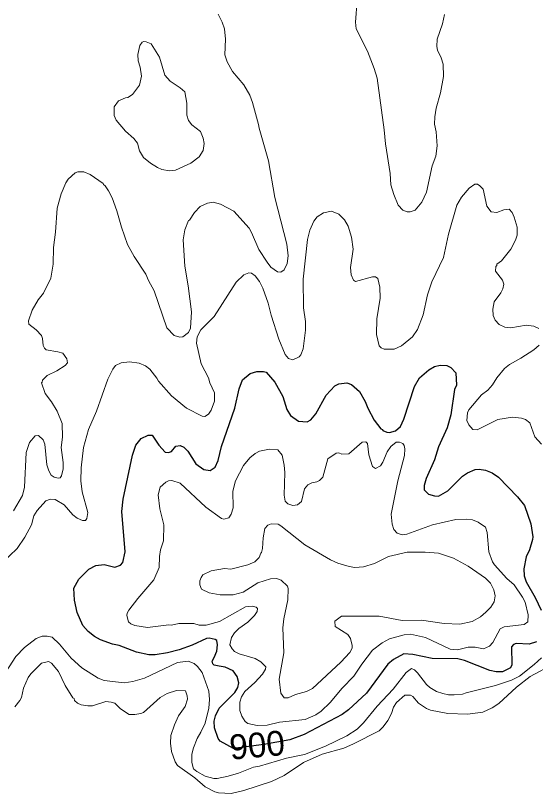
# Model space of a CAD drawing. Extents: x 598.3 to 623.2, y 6902.2 to 6930.1.
# Drawn here: x 620.152 to 621.826, y 6918.163 to 6920.67 of the extents above; entities that cross this region are included whole.
import ezdxf
from ezdxf.enums import TextEntityAlignment as Align

# ---------------------------------------------------------------- set-up
doc = ezdxf.new("R2010")
doc.units = 0
doc.header["$LTSCALE"] = 0.032
doc.layers.add('1', color=7, linetype='Continuous', lineweight=25)
doc.layers.add('2', color=7, linetype='Continuous', lineweight=13)
doc.layers.add('61', color=7, linetype='Continuous')

msp = doc.modelspace()

# ---------------------------------------------------------------- linework, layer by layer
at = {"layer": '1'}
for points in [[(620.5562, 6919.3072), (620.5791, 6919.3176), (620.5918, 6919.3175), (620.6135, 6919.2855), (620.6333, 6919.2634), (620.6442, 6919.2618), (620.6533, 6919.2654), (620.6679, 6919.2821), (620.6812, 6919.2843), (620.6939, 6919.2795), (620.7069, 6919.2666), (620.7323, 6919.226), (620.7576, 6919.2069), (620.7784, 6919.2038), (620.7944, 6919.2145), (620.8041, 6919.2361), (620.8153, 6919.2812), (620.858, 6919.4052), (620.8718, 6919.4667), (620.8829, 6919.4964), (620.9071, 6919.5164), (620.9288, 6919.5232), (620.9497, 6919.5232), (620.9589, 6919.521), (620.9866, 6919.4885), (621.0123, 6919.4424), (621.0254, 6919.4003), (621.0367, 6919.3807), (621.063, 6919.3625), (621.0903, 6919.3606), (621.1025, 6919.3677), (621.1184, 6919.3861), (621.1525, 6919.4472), (621.1802, 6919.4768), (621.1924, 6919.4834), (621.2184, 6919.4868), (621.2333, 6919.4809), (621.2591, 6919.459), (621.2781, 6919.426), (621.2863, 6919.4045), (621.3067, 6919.3662), (621.3284, 6919.338), (621.3333, 6919.3361), (621.3346, 6919.3325), (621.3469, 6919.327), (621.3564, 6919.3266), (621.3755, 6919.3323), (621.391, 6919.3462), (621.4017, 6919.3694), (621.4365, 6919.4742), (621.4525, 6919.503), (621.4824, 6919.5281), (621.5008, 6919.5392), (621.5193, 6919.5434), (621.5409, 6919.5425), (621.5534, 6919.5359), (621.5696, 6919.5191), (621.5714, 6919.479), (621.5649, 6919.4655), (621.5537, 6919.3835), (621.5417, 6919.3418), (621.5142, 6919.2803), (621.5004, 6919.2383), (621.4742, 6919.1785), (621.4671, 6919.1552), (621.4671, 6919.1414), (621.4814, 6919.128), (621.5009, 6919.1222), (621.5142, 6919.1211), (621.5436, 6919.1384), (621.5906, 6919.1855), (621.6068, 6919.1969), (621.6322, 6919.2075), (621.6446, 6919.2083), (621.6656, 6919.205), (621.6864, 6919.1962), (621.7072, 6919.1826), (621.7679, 6919.1196), (621.7904, 6919.0912), (621.8111, 6919.0316), (621.8175, 6918.9901), (621.8169, 6918.9814), (621.8064, 6918.9485), (621.7962, 6918.9259), (621.7884, 6918.8869), (621.7892, 6918.8651), (621.7957, 6918.8449), (621.825, 6918.7953), (621.8449, 6918.7537)], [(621.7204, 6918.5551), (621.699, 6918.5551), (621.6796, 6918.5592), (621.5976, 6918.5922), (621.5763, 6918.5971), (621.4937, 6918.598), (621.4306, 6918.6109), (621.402, 6918.6132), (621.3693, 6918.5949), (621.3507, 6918.5804), (621.2822, 6918.4861), (621.2239, 6918.4325), (621.2037, 6918.4182), (621.0809, 6918.3535), (621.0349, 6918.3366), (620.9512, 6918.3216), (620.8538, 6918.3084), (620.8106, 6918.3317), (620.8039, 6918.3408), (620.7918, 6918.3749), (620.7908, 6918.3964), (620.7953, 6918.4137), (620.8069, 6918.4378), (620.858, 6918.4885), (620.8672, 6918.5052), (620.8703, 6918.5197), (620.8655, 6918.5397), (620.8526, 6918.5582), (620.8263, 6918.5698), (620.8076, 6918.5737), (620.791, 6918.577), (620.7872, 6918.5813), (620.7853, 6918.5891), (620.791, 6918.6009), (620.7994, 6918.6221), (620.8025, 6918.6426), (620.7999, 6918.6562), (620.7945, 6918.6598), (620.7749, 6918.6635), (620.7665, 6918.6628), (620.7205, 6918.6415), (620.678, 6918.6264), (620.6413, 6918.6164), (620.6007, 6918.6102), (620.5803, 6918.6102), (620.5414, 6918.6183), (620.4849, 6918.6397), (620.4637, 6918.6442), (620.4252, 6918.6588), (620.4063, 6918.6694), (620.3853, 6918.6857), (620.3684, 6918.7042), (620.3499, 6918.7469), (620.341, 6918.7858), (620.3394, 6918.8246), (620.3552, 6918.8535), (620.3875, 6918.8863), (620.4106, 6918.8975), (620.4365, 6918.9015), (620.4708, 6918.892), (620.4899, 6918.8985), (620.4973, 6918.9075), (620.5046, 6918.9424), (620.494, 6919.0716), (620.498, 6919.1112), (620.528, 6919.2532), (620.5386, 6919.2861), (620.5562, 6919.3072)], [(621.8297, 6918.6517), (621.8062, 6918.6442), (621.7641, 6918.6465), (621.7552, 6918.6434), (621.7487, 6918.636), (621.7503, 6918.5777), (621.7458, 6918.5677), (621.7204, 6918.5551)]]:
    msp.add_lwpolyline(points, dxfattribs=at)
at = {"layer": '2'}
for points in [[(621.2516, 6920.7208), (621.2469, 6920.6486), (621.2484, 6920.6269), (621.2847, 6920.5556), (621.3064, 6920.4997), (621.3157, 6920.4677), (621.3391, 6920.3014), (621.3431, 6920.2561), (621.3577, 6920.1606), (621.3603, 6920.1249), (621.3695, 6920.0933), (621.384, 6920.0594), (621.3993, 6920.0431), (621.4131, 6920.0371), (621.422, 6920.0373), (621.4388, 6920.0432), (621.4598, 6920.0686), (621.4753, 6920.101), (621.4931, 6920.1856), (621.5051, 6920.2173), (621.509, 6920.2504), (621.5058, 6920.295), (621.5014, 6920.32), (621.5017, 6920.344), (621.5058, 6920.372), (621.5203, 6920.4204), (621.5302, 6920.4731), (621.5292, 6920.5138), (621.5228, 6920.534), (621.511, 6920.558), (621.5083, 6920.5697), (621.5098, 6920.5941), (621.5263, 6920.6431), (621.5333, 6920.6729)], [(621.0061, 6919.843), (621.0167, 6919.8511), (621.0264, 6919.8715), (621.0298, 6919.8954), (621.0251, 6919.9334), (620.9867, 6920.0836), (620.9666, 6920.2014), (620.9358, 6920.3067), (620.9343, 6920.319), (620.9149, 6920.3902), (620.9059, 6920.4132), (620.8867, 6920.4467), (620.8508, 6920.4892), (620.8334, 6920.5208), (620.8259, 6920.5438), (620.8276, 6920.5942), (620.8241, 6920.6272), (620.8175, 6920.6482), (620.804, 6920.6739)], [(620.1447, 6919.0745), (620.1744, 6919.123), (620.1799, 6919.1499), (620.1856, 6919.2621), (620.1968, 6919.2939), (620.2147, 6919.3152), (620.2251, 6919.3167), (620.2404, 6919.3023), (620.2462, 6919.289), (620.2525, 6919.2223), (620.259, 6919.2025), (620.2666, 6919.1891), (620.2763, 6919.1824), (620.2889, 6919.1793), (620.2949, 6919.1803), (620.2991, 6919.1865), (620.3045, 6919.2097), (620.3045, 6919.2294), (620.2982, 6919.2778), (620.3029, 6919.3114), (620.3013, 6919.3557), (620.2858, 6919.3948), (620.2675, 6919.4251), (620.2474, 6919.4521), (620.235, 6919.4866), (620.2373, 6919.4887), (620.2378, 6919.4954), (620.2535, 6919.5103), (620.2841, 6919.5247), (620.3116, 6919.5425), (620.319, 6919.551), (620.3168, 6919.5642), (620.304, 6919.5817), (620.2874, 6919.5864), (620.2498, 6919.5928), (620.2443, 6919.5982), (620.2401, 6919.6071), (620.2383, 6919.6288), (620.2349, 6919.639), (620.2184, 6919.6572), (620.1947, 6919.676), (620.1937, 6919.6862), (620.2053, 6919.7205), (620.2244, 6919.7539), (620.2417, 6919.7756), (620.265, 6919.8239), (620.273, 6919.8687), (620.2739, 6919.9229), (620.2802, 6919.9723), (620.2852, 6920.0489), (620.2981, 6920.095), (620.3133, 6920.131), (620.3209, 6920.1427), (620.343, 6920.1636), (620.3522, 6920.1661), (620.3717, 6920.1659), (620.3915, 6920.1577), (620.4338, 6920.1289), (620.4344, 6920.1253), (620.4397, 6920.1213), (620.4509, 6920.1055), (620.4623, 6920.0829), (620.4782, 6920.0412), (620.4925, 6919.9881), (620.5125, 6919.9323), (620.5336, 6919.8932), (620.5707, 6919.8368), (620.5793, 6919.8163), (620.5979, 6919.7826), (620.6392, 6919.6642), (620.6626, 6919.639), (620.681, 6919.6338), (620.6908, 6919.6351), (620.7083, 6919.6486), (620.7152, 6919.6626), (620.7182, 6919.7154), (620.7078, 6919.7991), (620.6965, 6919.8623), (620.6916, 6919.9472), (620.6971, 6919.979), (620.7086, 6920.0096), (620.7119, 6920.0101), (620.7279, 6920.0356), (620.7458, 6920.0542), (620.77, 6920.0656), (620.7875, 6920.0688), (620.8112, 6920.0627), (620.8547, 6920.0392), (620.9038, 6919.9844), (620.9116, 6919.971), (620.9348, 6919.9166), (620.9614, 6919.8749), (620.9742, 6919.8597), (620.9957, 6919.8443), (621.0061, 6919.843)], [(621.7672, 6919.9877), (621.7577, 6920.02), (621.751, 6920.0349), (621.7409, 6920.0458), (621.7242, 6920.0439), (621.7017, 6920.0349), (621.683, 6920.0374), (621.6699, 6920.0557), (621.6573, 6920.1104), (621.6474, 6920.1216), (621.6391, 6920.1263), (621.6313, 6920.1263), (621.6123, 6920.1136), (621.5882, 6920.0851), (621.5726, 6920.0592), (621.5465, 6919.9654), (621.5304, 6919.8908), (621.492, 6919.812), (621.4783, 6919.7701), (621.4647, 6919.706), (621.4466, 6919.6582), (621.4301, 6919.6346), (621.3951, 6919.6052), (621.3705, 6919.5953), (621.3383, 6919.5945), (621.3286, 6919.5994), (621.3229, 6919.6058), (621.3144, 6919.6417), (621.3149, 6919.693), (621.3262, 6919.7588), (621.3253, 6919.7944), (621.3188, 6919.8227), (621.3108, 6919.8276), (621.301, 6919.8284), (621.2463, 6919.8131), (621.2397, 6919.8178), (621.2323, 6919.8347), (621.2307, 6919.8583), (621.2387, 6919.9175), (621.2333, 6919.9554), (621.2223, 6919.9909), (621.2105, 6920.0112), (621.193, 6920.0297), (621.1688, 6920.0396), (621.1432, 6920.0344), (621.123, 6920.0211), (621.1122, 6920.0074), (621.099, 6919.9784), (621.0914, 6919.948), (621.0777, 6919.8209), (621.0785, 6919.7278), (621.0849, 6919.6846), (621.0849, 6919.6566), (621.0775, 6919.5964), (621.0703, 6919.5766), (621.0646, 6919.5701), (621.0446, 6919.5606), (621.0311, 6919.5651), (621.0203, 6919.5773), (620.9996, 6919.6276), (620.9753, 6919.7041), (620.9655, 6919.7433), (620.9477, 6919.7919), (620.9375, 6919.8125), (620.9237, 6919.8317), (620.9119, 6919.84), (620.9028, 6919.8413), (620.8866, 6919.834), (620.8624, 6919.8103), (620.7912, 6919.7), (620.7488, 6919.6572), (620.7361, 6919.6344), (620.7345, 6919.6145), (620.7497, 6919.5473), (620.7725, 6919.5028), (620.7774, 6919.4862), (620.7919, 6919.4539), (620.7926, 6919.4269), (620.7816, 6919.3984), (620.7735, 6919.3852), (620.7616, 6919.3776), (620.7521, 6919.3787), (620.7023, 6919.4046), (620.6536, 6919.4445), (620.6117, 6919.4913), (620.6065, 6919.5014), (620.5842, 6919.5302), (620.5696, 6919.5417), (620.5496, 6919.55), (620.5185, 6919.5541), (620.4917, 6919.5508), (620.4739, 6919.5419), (620.4647, 6919.5303), (620.4487, 6919.4984), (620.4118, 6919.3955), (620.387, 6919.336), (620.3709, 6919.2778), (620.3632, 6919.2121), (620.3621, 6919.1702), (620.3662, 6919.1353)], [(621.8369, 6919.6616), (621.8207, 6919.6689), (621.7964, 6919.6721), (621.7469, 6919.6634), (621.7274, 6919.6659), (621.7097, 6919.6747), (621.6964, 6919.6888), (621.6902, 6919.703), (621.6884, 6919.7237), (621.6934, 6919.747), (621.7147, 6919.7766), (621.7207, 6919.7889), (621.7244, 6919.8039), (621.7195, 6919.8171), (621.6979, 6919.8462), (621.6986, 6919.8612), (621.7017, 6919.8643), (621.702, 6919.869), (621.7167, 6919.8799), (621.7467, 6919.917), (621.7622, 6919.9461), (621.7673, 6919.9628), (621.7672, 6919.9877)], [(621.8451, 6919.2891), (621.8238, 6919.3123), (621.8078, 6919.3579), (621.7942, 6919.3685), (621.7806, 6919.3726), (621.7522, 6919.3758), (621.7045, 6919.3679), (621.6386, 6919.3355), (621.6248, 6919.3365), (621.6117, 6919.3511), (621.6047, 6919.3655), (621.607, 6919.3895), (621.6114, 6919.3999), (621.6526, 6919.4481), (621.6723, 6919.463), (621.6878, 6919.4801), (621.7021, 6919.5027), (621.7262, 6919.5323), (621.7428, 6919.5458), (621.7795, 6919.5656), (621.8204, 6919.5932), (621.8377, 6919.6082)], [(621.3107, 6919.2108), (621.3009, 6919.2167), (621.2889, 6919.254), (621.2848, 6919.2907), (621.2796, 6919.2965), (621.2684, 6919.2954), (621.2247, 6919.2577), (621.2026, 6919.2562), (621.1926, 6919.2609), (621.1845, 6919.2593), (621.1569, 6919.2411), (621.1414, 6919.1824), (621.1301, 6919.1716), (621.1222, 6919.1674), (621.1054, 6919.1639), (621.0924, 6919.1575), (621.0822, 6919.1445), (621.0727, 6919.1042), (621.0592, 6919.0931), (621.0445, 6919.091), (621.0283, 6919.0968), (621.0202, 6919.1057), (621.0162, 6919.124), (621.0185, 6919.1973), (621.017, 6919.2211), (621.0104, 6919.2537), (620.9963, 6919.2702), (620.9694, 6919.2724), (620.9368, 6919.2658), (620.9235, 6919.2591), (620.9056, 6919.2443), (620.8859, 6919.2202), (620.8597, 6919.171), (620.8518, 6919.1377), (620.8519, 6919.0836), (620.8465, 6919.0636), (620.839, 6919.0518), (620.8227, 6919.0474), (620.8152, 6919.049), (620.7649, 6919.0863), (620.682, 6919.1636), (620.6551, 6919.1719), (620.644, 6919.1711), (620.6354, 6919.1666), (620.6177, 6919.1498), (620.6106, 6919.1261), (620.6159, 6919.0803), (620.629, 6919.0292), (620.6275, 6918.977), (620.6187, 6918.948), (620.6153, 6918.9274), (620.6136, 6918.8917), (620.5966, 6918.852), (620.5451, 6918.7914), (620.5163, 6918.7537), (620.5111, 6918.7438), (620.5102, 6918.7364), (620.5151, 6918.7163), (620.5228, 6918.7095), (620.5353, 6918.7048), (620.5765, 6918.6976), (620.6454, 6918.7064), (620.6537, 6918.7057), (620.6775, 6918.7105), (620.7253, 6918.7105), (620.7429, 6918.7057), (620.7659, 6918.7055), (620.8082, 6918.7174), (620.8925, 6918.7648), (620.9137, 6918.7672), (620.9269, 6918.7634), (620.931, 6918.7595), (620.9301, 6918.7494), (620.9214, 6918.7372), (620.9001, 6918.7152), (620.8703, 6918.6946), (620.8563, 6918.681), (620.8467, 6918.6655), (620.8422, 6918.6424), (620.8488, 6918.6292), (620.8571, 6918.6204), (620.8718, 6918.6137), (620.9228, 6918.5978), (620.9416, 6918.5874), (620.9577, 6918.5712), (620.9568, 6918.5635), (620.9467, 6918.548), (620.9224, 6918.5213), (620.8903, 6918.4924), (620.8788, 6918.4742), (620.8737, 6918.4574), (620.8739, 6918.4302), (620.8808, 6918.4121), (620.8916, 6918.3948), (620.8999, 6918.3893), (620.9297, 6918.3822), (620.9618, 6918.3833), (621.0021, 6918.3933), (621.0839, 6918.4021), (621.1189, 6918.4169)], [(621.1189, 6918.4169), (621.1359, 6918.4288), (621.1653, 6918.4565), (621.2032, 6918.5025), (621.241, 6918.5413), (621.2669, 6918.58), (621.301, 6918.6247), (621.3324, 6918.6489), (621.3561, 6918.6619), (621.4028, 6918.6749), (621.4231, 6918.6765), (621.4718, 6918.6655), (621.5513, 6918.6286), (621.575, 6918.6264), (621.609, 6918.6345), (621.6316, 6918.6344), (621.6584, 6918.6295), (621.6782, 6918.6376), (621.6892, 6918.6494), (621.7125, 6918.6935), (621.7249, 6918.7001), (621.7893, 6918.7077), (621.8014, 6918.7167), (621.8029, 6918.7394), (621.7932, 6918.7793), (621.7848, 6918.796), (621.7576, 6918.8352), (621.7335, 6918.856), (621.694, 6918.8995), (621.6877, 6918.9093), (621.6756, 6918.9421), (621.6709, 6919.0043), (621.6653, 6919.0211), (621.6413, 6919.0374), (621.623, 6919.0449), (621.605, 6919.0473), (621.5696, 6919.0464), (621.4946, 6919.0289), (621.4114, 6918.9984), (621.3964, 6918.9971), (621.3809, 6919.0025), (621.3698, 6919.0135), (621.3641, 6919.0308), (621.3618, 6919.0634), (621.3828, 6919.1711), (621.4038, 6919.2521), (621.4055, 6919.2736), (621.4031, 6919.2842), (621.3984, 6919.2908), (621.3885, 6919.2949), (621.3773, 6919.2949), (621.3603, 6919.2814), (621.3482, 6919.2637), (621.335, 6919.231), (621.3275, 6919.2188), (621.3107, 6919.2108)], [(620.3662, 6919.1353), (620.3847, 6919.0691), (620.3809, 6919.049), (620.3763, 6919.0433), (620.3669, 6919.0433), (620.3503, 6919.0505), (620.3365, 6919.0615), (620.3082, 6919.0938), (620.2788, 6919.1103), (620.2639, 6919.1111), (620.2491, 6919.1063), (620.221, 6919.0754), (620.2105, 6919.0575), (620.2024, 6919.0284), (620.1818, 6918.9887), (620.1566, 6918.9528), (620.0815, 6918.8823)], [(620.0413, 6918.4345), (620.1525, 6918.6046), (620.1805, 6918.6335), (620.2174, 6918.6628), (620.2375, 6918.67), (620.2536, 6918.67), (620.2691, 6918.6666), (620.2933, 6918.6448), (620.3302, 6918.5991), (620.3648, 6918.5684), (620.4174, 6918.5346), (620.4367, 6918.5271), (620.5016, 6918.5195), (620.5295, 6918.5241), (620.5669, 6918.5352), (620.6729, 6918.585), (620.7072, 6918.5891), (620.7264, 6918.5826), (620.7378, 6918.5727), (620.7526, 6918.5534), (620.7741, 6918.4926), (620.7757, 6918.4663), (620.7741, 6918.438), (620.762, 6918.3894), (620.7484, 6918.3606), (620.7361, 6918.3409), (620.7243, 6918.3104), (620.7189, 6918.2895), (620.7191, 6918.2627), (620.725, 6918.2425), (620.7352, 6918.2339), (620.7622, 6918.219), (620.7906, 6918.2119), (620.8014, 6918.2119), (620.8364, 6918.2191), (620.8698, 6918.2292), (620.9179, 6918.2484), (620.9371, 6918.2516), (621.024, 6918.2766), (621.082, 6918.2886), (621.15, 6918.316), (621.2183, 6918.3485), (621.2516, 6918.3703), (621.2725, 6918.3905), (621.3158, 6918.4443), (621.3681, 6918.499), (621.4097, 6918.5527), (621.4268, 6918.5662), (621.4362, 6918.5615), (621.4463, 6918.5523), (621.4756, 6918.5143)], [(621.4756, 6918.5143), (621.4859, 6918.5053), (621.5077, 6918.4924), (621.5279, 6918.485), (621.5464, 6918.4813), (621.5643, 6918.4807), (621.5916, 6918.4836), (621.6028, 6918.4881), (621.6971, 6918.5107), (621.7489, 6918.5279), (621.7752, 6918.5412), (621.8224, 6918.5785), (621.8458, 6918.6005)], [(620.1491, 6918.4426), (620.1656, 6918.4624), (620.1704, 6918.4723), (620.1769, 6918.5031), (620.1922, 6918.5368), (620.2005, 6918.5483), (620.2355, 6918.5832), (620.2575, 6918.5882), (620.2677, 6918.5831), (620.2899, 6918.5558), (620.3117, 6918.5109), (620.3362, 6918.4718), (620.34, 6918.4693), (620.3418, 6918.463), (620.351, 6918.4539), (620.3626, 6918.4486), (620.3842, 6918.4452), (620.3994, 6918.4459), (620.4423, 6918.4595), (620.459, 6918.458), (620.4714, 6918.4539), (620.49, 6918.4364), (620.517, 6918.4178), (620.5353, 6918.4176), (620.5547, 6918.4208), (620.5634, 6918.4246), (620.6169, 6918.4726), (620.6403, 6918.4853), (620.67, 6918.4952), (620.6987, 6918.4943), (620.7045, 6918.4776), (620.7052, 6918.4669), (620.6973, 6918.4432), (620.676, 6918.4132), (620.663, 6918.3841), (620.6518, 6918.3497), (620.6511, 6918.3259), (620.6539, 6918.2984), (620.6659, 6918.2648)], [(620.6659, 6918.2648), (620.6735, 6918.2534), (620.7289, 6918.2136), (620.7622, 6918.1842), (620.7929, 6918.1688), (620.8054, 6918.165), (620.8464, 6918.1634), (620.8866, 6918.1733), (620.9762, 6918.2024), (621.0167, 6918.221), (621.079, 6918.2627), (621.1394, 6918.2896), (621.2088, 6918.3097), (621.2398, 6918.3228), (621.3224, 6918.3653), (621.3358, 6918.3779), (621.3511, 6918.3987), (621.3624, 6918.4213), (621.3688, 6918.4419), (621.3786, 6918.4561), (621.405, 6918.4798), (621.4234, 6918.4799), (621.4307, 6918.4763), (621.449, 6918.4541), (621.4756, 6918.4368), (621.4875, 6918.432), (621.5439, 6918.4212), (621.6075, 6918.4185), (621.6563, 6918.4253), (621.687, 6918.4396), (621.7084, 6918.4533), (621.7645, 6918.5059), (621.8094, 6918.5405), (621.885, 6918.5806)]]:
    msp.add_lwpolyline(points, dxfattribs=at)
for points in [[(620.6497, 6920.4584), (620.6327, 6920.4774), (620.6153, 6920.5362), (620.5878, 6920.5788), (620.5723, 6920.5854), (620.565, 6920.586), (620.5598, 6920.5837), (620.5522, 6920.5731), (620.545, 6920.5446), (620.5466, 6920.5235), (620.553, 6920.5035), (620.5571, 6920.4744), (620.5506, 6920.4451), (620.5277, 6920.416), (620.5132, 6920.4056), (620.5061, 6920.4047), (620.4836, 6920.3951), (620.4689, 6920.3753), (620.4695, 6920.3475), (620.4754, 6920.3328), (620.5057, 6920.2976), (620.533, 6920.2742), (620.5447, 6920.2586), (620.5504, 6920.2342), (620.564, 6920.2126), (620.5858, 6920.1947), (620.6092, 6920.18), (620.6231, 6920.1741), (620.6477, 6920.1693), (620.6671, 6920.1722), (620.7164, 6920.1942), (620.7424, 6920.2145), (620.7562, 6920.2348), (620.7587, 6920.2574), (620.7563, 6920.275), (620.7473, 6920.2962), (620.7198, 6920.3173), (620.7081, 6920.3316), (620.7035, 6920.3491), (620.7028, 6920.3876), (620.697, 6920.4242), (620.6816, 6920.4373)], [(621.3224, 6918.7348), (621.3964, 6918.7203), (621.4592, 6918.7218), (621.5324, 6918.7106), (621.5827, 6918.709), (621.622, 6918.7169), (621.6489, 6918.733), (621.6662, 6918.747), (621.6823, 6918.764), (621.6929, 6918.7807), (621.6959, 6918.8006), (621.6921, 6918.8196), (621.6812, 6918.8406), (621.6648, 6918.8569), (621.6092, 6918.8961), (621.5624, 6918.9213), (621.5134, 6918.9371), (621.4705, 6918.9412), (621.4125, 6918.9404), (621.3522, 6918.9272), (621.3081, 6918.9042), (621.2726, 6918.8932), (621.2439, 6918.8919), (621.2264, 6918.8947), (621.1893, 6918.9057), (621.1662, 6918.9156), (621.0834, 6918.9641), (621.0064, 6919.0262), (620.9973, 6919.031), (620.9746, 6919.0319), (620.9642, 6919.0276), (620.9546, 6919.017), (620.949, 6918.9871), (620.9473, 6918.9526), (620.9442, 6918.9395), (620.9413, 6918.9372), (620.9366, 6918.9241), (620.9227, 6918.9101), (620.8992, 6918.9003), (620.8451, 6918.8863), (620.8249, 6918.8886), (620.7813, 6918.8805), (620.755, 6918.8677), (620.749, 6918.8594), (620.7454, 6918.8485), (620.745, 6918.8356), (620.7506, 6918.8217), (620.7753, 6918.8093), (620.8103, 6918.8029), (620.8523, 6918.8036), (620.8845, 6918.8116), (620.9319, 6918.8416), (620.9722, 6918.8554), (620.9918, 6918.8562), (621.0069, 6918.8511), (621.0272, 6918.8314), (621.0299, 6918.8241), (621.0282, 6918.7868), (621.0153, 6918.7257), (621.0122, 6918.6972), (621.0153, 6918.6168), (621.0007, 6918.5316), (621.0056, 6918.4861), (621.0162, 6918.4716), (621.0293, 6918.4711), (621.0533, 6918.4822), (621.089, 6918.4918), (621.1082, 6918.5015), (621.1992, 6918.586), (621.2281, 6918.6175), (621.2362, 6918.6314), (621.2362, 6918.6404), (621.2299, 6918.6625), (621.2216, 6918.6757), (621.1805, 6918.7009), (621.1799, 6918.7188), (621.201, 6918.7348)]]:
    msp.add_lwpolyline(points, close=True, dxfattribs=at)

# ---------------------------------------------------------------- texts
at = {"layer": '61'}
msp.add_text('900', height=0.08, rotation=5.102, dxfattribs=at).set_placement((620.933, 6918.2798), align=Align.CENTER)

doc.saveas('drawing.dxf')
